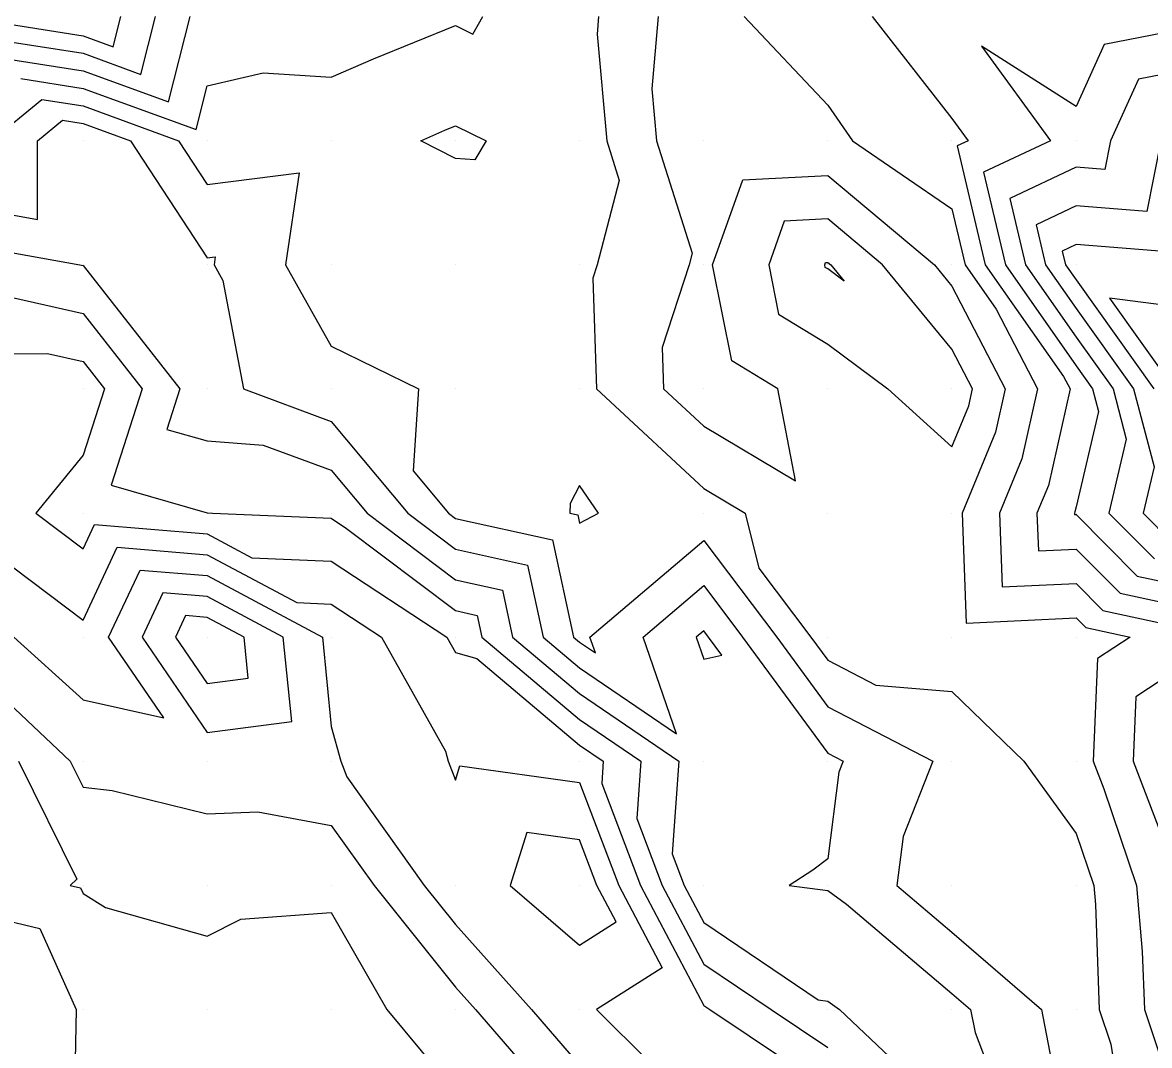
# Model space of a CAD drawing. Extents: x 2188792 to 2191981, y 386090 to 389710.
# Drawn here: x 2189315.1 to 2189405.9, y 386227.1 to 386309.5 of the extents above; entities that cross this region are included whole.
import ezdxf

# ---------------------------------------------------------------- set-up
doc = ezdxf.new("R2010")
doc.units = 0
for name, color, linetype in [('DTM Contours Major', 7, 'Continuous'), ('DTM Contours Minor', 7, 'Continuous'), ('Exist DTM QL2 LIDAR Elevation Point', 7, 'Continuous')]:
    doc.layers.add(name, color=color, linetype=linetype)

msp = doc.modelspace()

# ---------------------------------------------------------------- linework, layer by layer
at = {"layer": 'DTM Contours Major'}
for points in [[(2189410.005, 386309.236), (2189402.262, 386307.721), (2189400.004, 386302.748), (2189392.394, 386307.587), (2189397.94, 386299.978), (2189392.539, 386297.442), (2189394.303, 386289.977), (2189400.004, 386281.851), (2189401.338, 386279.976), (2189401.819, 386278.161), (2189400.004, 386270.489), (2189399.91, 386270.069), (2189399.871, 386269.975), (2189399.876, 386269.847), (2189400.004, 386269.853), (2189404.928, 386264.898), (2189410.005, 386263.802)], [(2189312.604, 386299.978), (2189316.663, 386303.311), (2189319.996, 386302.788), (2189327.696, 386299.978), (2189329.997, 386296.459), (2189337.406, 386297.386), (2189336.317, 386289.977), (2189339.998, 386283.423), (2189347.012, 386279.976), (2189346.586, 386273.389), (2189349.429, 386269.975), (2189349.999, 386269.544), (2189357.831, 386267.806), (2189359.52, 386259.974), (2189360, 386259.57), (2189361.274, 386258.701), (2189360.835, 386259.974), (2189370.001, 386267.775), (2189375.887, 386259.974), (2189380.002, 386254.361), (2189388.466, 386249.973), (2189386.063, 386243.912), (2189385.564, 386239.972), (2189390.003, 386236.211), (2189397.211, 386229.971), (2189398.948, 386221.026)], [(2189349.145, 386300.832), (2189349.999, 386301.177), (2189352.463, 386299.978), (2189351.552, 386298.425), (2189349.999, 386298.541), (2189347.209, 386299.978), (2189349.145, 386300.832)], [(2189379.817, 386290.162), (2189380.002, 386290.171), (2189380.233, 386289.977), (2189381.323, 386288.656), (2189380.002, 386289.641), (2189379.793, 386289.768), (2189379.752, 386289.977), (2189379.817, 386290.162)], [(2189314.412, 386265.558), (2189319.996, 386261.335), (2189322.749, 386267.222), (2189329.997, 386266.616), (2189337.212, 386262.761), (2189339.998, 386262.638), (2189344.049, 386259.974), (2189349.187, 386250.785), (2189349.411, 386249.973), (2189349.999, 386248.446), (2189350.365, 386249.607), (2189360, 386248.256), (2189363.151, 386239.972), (2189366.654, 386233.319), (2189361.364, 386229.971), (2189370.001, 386221.383)]]:
    msp.add_lwpolyline(points, dxfattribs=at)
at = {"layer": 'DTM Contours Minor'}
for points in [[(2189310.148, 386309.979), (2189319.996, 386308.433), (2189322.431, 386307.544), (2189323.051, 386309.979)], [(2189311.641, 386308.333), (2189319.996, 386307.022), (2189324.653, 386305.322), (2189325.839, 386309.979)], [(2189313.315, 386306.659), (2189319.996, 386305.61), (2189326.875, 386303.1), (2189328.627, 386309.979)], [(2189314.989, 386304.985), (2189319.996, 386304.199), (2189329.098, 386300.878), (2189329.997, 386304.411), (2189334.518, 386305.458), (2189339.998, 386305.092), (2189343.389, 386306.588), (2189349.999, 386309.255), (2189351.409, 386308.569), (2189352.198, 386309.979)], [(2189361.531, 386309.979), (2189361.405, 386308.573), (2189362.192, 386299.978), (2189363.202, 386296.776), (2189361.424, 386289.977), (2189361.075, 386288.902), (2189361.365, 386279.976), (2189370.001, 386271.961), (2189373.34, 386269.975), (2189374.433, 386265.543), (2189378.635, 386259.974), (2189380.002, 386258.109), (2189383.875, 386256.101), (2189390.003, 386255.604), (2189395.793, 386249.973), (2189400.004, 386244.151), (2189401.42, 386239.972), (2189401.556, 386238.42), (2189401.863, 386229.971), (2189402.803, 386227.172), (2189403.934, 386219.97)], [(2189366.345, 386309.979), (2189365.826, 386304.153), (2189366.208, 386299.978), (2189369.068, 386290.91), (2189368.824, 386289.977), (2189366.662, 386283.315), (2189366.771, 386279.976), (2189370.001, 386276.978), (2189377.402, 386272.575), (2189375.972, 386279.976), (2189372.254, 386282.229), (2189370.72, 386289.977), (2189373.15, 386296.829), (2189380.002, 386297.174), (2189388.583, 386289.977), (2189390.003, 386288.256), (2189394.283, 386279.976), (2189393.499, 386276.48), (2189390.816, 386269.975), (2189391.136, 386261.107), (2189400.004, 386261.525), (2189400.777, 386260.747), (2189404.361, 386259.974), (2189401.726, 386258.252), (2189401.377, 386249.973), (2189402.233, 386247.744), (2189404.867, 386239.972), (2189405.332, 386234.644), (2189405.502, 386229.971), (2189408.282, 386221.694)], [(2189373.264, 386309.979), (2189380.002, 386302.843), (2189381.993, 386299.978), (2189390.003, 386294.491), (2189391.07, 386289.977), (2189393.577, 386286.403), (2189396.899, 386279.976), (2189395.636, 386274.343), (2189393.834, 386269.975), (2189394.049, 386264.02), (2189400.004, 386264.301), (2189402.161, 386262.131), (2189410.005, 386260.438)], [(2189383.584, 386309.979), (2189390.003, 386301.777), (2189391.314, 386299.978), (2189390.422, 386299.559), (2189392.687, 386289.977), (2189398.993, 386280.986), (2189399.516, 386279.976), (2189397.773, 386272.206), (2189396.853, 386269.975), (2189396.962, 386266.933), (2189400.004, 386267.077), (2189403.544, 386263.514), (2189410.005, 386262.12)], [(2189410.005, 386305.918), (2189405.037, 386304.946), (2189402.782, 386299.978), (2189402.33, 386297.652), (2189400.004, 386297.836), (2189394.656, 386295.325), (2189395.92, 386289.977), (2189400.004, 386284.155), (2189402.978, 386279.976), (2189404.049, 386275.93), (2189402.641, 386269.975), (2189406.311, 386266.281)], [(2189309.995, 386294.774), (2189316.332, 386293.641), (2189316.316, 386299.978), (2189318.337, 386301.637), (2189319.996, 386301.377), (2189323.83, 386299.978), (2189329.997, 386290.547), (2189330.649, 386290.628), (2189330.553, 386289.977), (2189331.265, 386288.709), (2189332.925, 386279.976), (2189339.998, 386277.363), (2189346.152, 386269.975), (2189349.999, 386267.07), (2189355.806, 386265.781), (2189357.059, 386259.974), (2189360, 386257.496), (2189367.802, 386252.173), (2189365.114, 386259.974), (2189370.001, 386264.133), (2189373.139, 386259.974), (2189380.002, 386250.614), (2189381.238, 386249.973), (2189380.887, 386249.088), (2189380.002, 386242.114), (2189378.787, 386241.187), (2189376.876, 386239.972), (2189380.002, 386239.557), (2189381.51, 386238.464), (2189390.003, 386231.268), (2189391.501, 386229.971), (2189391.862, 386228.112), (2189394.947, 386219.97)], [(2189406.817, 386299.978), (2189405.708, 386294.274), (2189400.004, 386294.725), (2189396.773, 386293.208), (2189397.537, 386289.977), (2189400.004, 386286.46), (2189404.617, 386279.976), (2189406.28, 386273.7), (2189405.399, 386269.975), (2189407.695, 386267.665)], [(2189391.362, 386278.617), (2189391.667, 386279.976), (2189390.003, 386283.194), (2189384.408, 386289.977), (2189380.002, 386293.673), (2189376.484, 386293.495), (2189375.236, 386289.977), (2189376.024, 386285.998), (2189380.002, 386283.588), (2189384.843, 386279.976), (2189390.003, 386275.322), (2189391.362, 386278.617)], [(2189309.995, 386291.717), (2189319.73, 386289.977), (2189319.996, 386289.917), (2189327.798, 386279.976), (2189326.741, 386276.72), (2189329.997, 386275.786), (2189334.521, 386275.452), (2189339.998, 386273.429), (2189342.875, 386269.975), (2189349.999, 386264.596), (2189353.782, 386263.757), (2189354.598, 386259.974), (2189360, 386255.423), (2189367.986, 386249.973), (2189367.455, 386242.518), (2189368.424, 386239.972), (2189370.001, 386236.975), (2189379.217, 386230.756), (2189380.002, 386230.652), (2189380.941, 386229.971), (2189390.003, 386221.404)], [(2189409.086, 386290.896), (2189400.004, 386291.614), (2189398.89, 386291.091), (2189399.153, 386289.977), (2189400.004, 386288.764), (2189406.257, 386279.976)], [(2189312.146, 386287.826), (2189319.996, 386286.051), (2189324.764, 386279.976), (2189322.25, 386272.229), (2189329.997, 386270.006), (2189330.422, 386269.975), (2189339.998, 386269.553), (2189341.231, 386268.742), (2189349.999, 386262.122), (2189351.757, 386261.732), (2189352.137, 386259.974), (2189360, 386253.349), (2189364.948, 386249.973), (2189364.619, 386245.354), (2189366.666, 386239.972), (2189370.001, 386233.637), (2189375.433, 386229.971), (2189380.002, 386226.915)], [(2189410.005, 386286.361), (2189402.698, 386287.283), (2189407.897, 386279.976)], [(2189309.995, 386282.769), (2189317.142, 386282.83), (2189319.996, 386282.185), (2189321.73, 386279.976), (2189319.996, 386274.633), (2189316.198, 386269.975), (2189319.996, 386267.102), (2189320.912, 386269.06), (2189329.997, 386268.3), (2189333.595, 386266.378), (2189339.998, 386266.095), (2189349.307, 386259.974), (2189349.999, 386258.737), (2189351.731, 386258.243), (2189360, 386251.276), (2189361.91, 386249.973), (2189361.783, 386248.191), (2189364.909, 386239.972), (2189370.001, 386230.298), (2189370.486, 386229.971), (2189380.002, 386223.606)], [(2189360, 386272.184), (2189359.229, 386270.746), (2189359.203, 386269.975), (2189359.855, 386269.83), (2189360, 386269.158), (2189361.531, 386269.975), (2189360, 386272.184)], [(2189314.425, 386259.974), (2189319.996, 386254.932), (2189326.5, 386253.471), (2189322.057, 386259.974), (2189324.587, 386265.384), (2189329.997, 386264.932), (2189339.275, 386259.974), (2189339.998, 386252.765), (2189340.767, 386249.973), (2189341.249, 386248.722), (2189347.486, 386239.972), (2189349.999, 386236.825), (2189356.124, 386229.971), (2189360, 386225.498)], [(2189329.997, 386263.248), (2189326.425, 386263.546), (2189324.754, 386259.974), (2189329.997, 386252.299), (2189336.807, 386253.165), (2189336.123, 386259.974), (2189329.997, 386263.248)], [(2189329.997, 386261.564), (2189328.263, 386261.709), (2189327.451, 386259.974), (2189329.997, 386256.247), (2189333.304, 386256.667), (2189332.972, 386259.974), (2189329.997, 386261.564)], [(2189370.391, 386259.974), (2189370.001, 386260.491), (2189369.394, 386259.974), (2189370.001, 386258.211), (2189371.463, 386258.512), (2189370.391, 386259.974)], [(2189309.995, 386258.431), (2189318.961, 386249.973), (2189319.996, 386247.879), (2189322.355, 386247.614), (2189329.997, 386245.748), (2189334.083, 386245.888), (2189339.998, 386244.808), (2189343.445, 386239.972), (2189349.999, 386231.767), (2189351.604, 386229.971), (2189360, 386220.283)], [(2189410.005, 386258.568), (2189404.808, 386255.17), (2189404.588, 386249.973), (2189407.447, 386242.53)], [(2189314.796, 386249.973), (2189319.489, 386240.479), (2189318.953, 386239.972), (2189319.795, 386239.771), (2189319.996, 386239.322), (2189321.792, 386238.177), (2189329.997, 386235.884), (2189332.71, 386237.26), (2189339.998, 386237.777), (2189344.476, 386229.971), (2189349.999, 386223.31)], [(2189361.394, 386239.972), (2189360, 386243.636), (2189355.739, 386244.233), (2189354.396, 386239.972), (2189360, 386235.168), (2189362.943, 386237.03), (2189361.394, 386239.972)], [(2189309.995, 386238.061), (2189316.522, 386236.497), (2189319.453, 386229.971), (2189319.261, 386220.482)]]:
    msp.add_lwpolyline(points, dxfattribs=at)
at = {"layer": 'Exist DTM QL2 LIDAR Elevation Point'}
for p, q in [((2189319.996, 386299.978), (2189319.996, 386299.978)), ((2189329.997, 386299.978), (2189329.997, 386299.978)), ((2189339.998, 386299.978), (2189339.998, 386299.978)), ((2189349.999, 386299.978), (2189349.999, 386299.978)), ((2189360, 386299.978), (2189360, 386299.978)), ((2189370.001, 386299.978), (2189370.001, 386299.978)), ((2189380.002, 386299.978), (2189380.002, 386299.978)), ((2189390.003, 386299.978), (2189390.003, 386299.978)), ((2189400.004, 386299.978), (2189400.004, 386299.978)), ((2189319.996, 386289.977), (2189319.996, 386289.977)), ((2189329.997, 386289.977), (2189329.997, 386289.977)), ((2189339.998, 386289.977), (2189339.998, 386289.977)), ((2189349.999, 386289.977), (2189349.999, 386289.977)), ((2189360, 386289.977), (2189360, 386289.977)), ((2189370.001, 386289.977), (2189370.001, 386289.977)), ((2189380.002, 386289.977), (2189380.002, 386289.977)), ((2189390.003, 386289.977), (2189390.003, 386289.977)), ((2189400.004, 386289.977), (2189400.004, 386289.977)), ((2189319.996, 386279.976), (2189319.996, 386279.976)), ((2189329.997, 386279.976), (2189329.997, 386279.976)), ((2189339.998, 386279.976), (2189339.998, 386279.976)), ((2189349.999, 386279.976), (2189349.999, 386279.976)), ((2189360, 386279.976), (2189360, 386279.976)), ((2189370.001, 386279.976), (2189370.001, 386279.976)), ((2189380.002, 386279.976), (2189380.002, 386279.976)), ((2189390.003, 386279.976), (2189390.003, 386279.976)), ((2189400.004, 386279.976), (2189400.004, 386279.976)), ((2189319.996, 386269.975), (2189319.996, 386269.975)), ((2189329.997, 386269.975), (2189329.997, 386269.975)), ((2189339.998, 386269.975), (2189339.998, 386269.975)), ((2189349.999, 386269.975), (2189349.999, 386269.975)), ((2189360, 386269.975), (2189360, 386269.975)), ((2189370.001, 386269.975), (2189370.001, 386269.975)), ((2189380.002, 386269.975), (2189380.002, 386269.975)), ((2189390.003, 386269.975), (2189390.003, 386269.975)), ((2189400.004, 386269.975), (2189400.004, 386269.975)), ((2189319.996, 386259.974), (2189319.996, 386259.974)), ((2189329.997, 386259.974), (2189329.997, 386259.974)), ((2189339.998, 386259.974), (2189339.998, 386259.974)), ((2189349.999, 386259.974), (2189349.999, 386259.974)), ((2189360, 386259.974), (2189360, 386259.974)), ((2189370.001, 386259.974), (2189370.001, 386259.974)), ((2189380.002, 386259.974), (2189380.002, 386259.974)), ((2189390.003, 386259.974), (2189390.003, 386259.974)), ((2189400.004, 386259.974), (2189400.004, 386259.974)), ((2189319.996, 386249.973), (2189319.996, 386249.973)), ((2189329.997, 386249.973), (2189329.997, 386249.973)), ((2189339.998, 386249.973), (2189339.998, 386249.973)), ((2189349.999, 386249.973), (2189349.999, 386249.973)), ((2189360, 386249.973), (2189360, 386249.973)), ((2189370.001, 386249.973), (2189370.001, 386249.973)), ((2189380.002, 386249.973), (2189380.002, 386249.973)), ((2189390.003, 386249.973), (2189390.003, 386249.973)), ((2189400.004, 386249.973), (2189400.004, 386249.973)), ((2189319.996, 386239.972), (2189319.996, 386239.972)), ((2189329.997, 386239.972), (2189329.997, 386239.972)), ((2189339.998, 386239.972), (2189339.998, 386239.972)), ((2189349.999, 386239.972), (2189349.999, 386239.972)), ((2189360, 386239.972), (2189360, 386239.972)), ((2189370.001, 386239.972), (2189370.001, 386239.972)), ((2189380.002, 386239.972), (2189380.002, 386239.972)), ((2189390.003, 386239.972), (2189390.003, 386239.972)), ((2189400.004, 386239.972), (2189400.004, 386239.972)), ((2189319.996, 386229.971), (2189319.996, 386229.971)), ((2189329.997, 386229.971), (2189329.997, 386229.971)), ((2189339.998, 386229.971), (2189339.998, 386229.971)), ((2189349.999, 386229.971), (2189349.999, 386229.971)), ((2189360, 386229.971), (2189360, 386229.971)), ((2189370.001, 386229.971), (2189370.001, 386229.971)), ((2189380.002, 386229.971), (2189380.002, 386229.971)), ((2189390.003, 386229.971), (2189390.003, 386229.971)), ((2189400.004, 386229.971), (2189400.004, 386229.971))]:
    msp.add_line(p, q, dxfattribs=at)

doc.saveas('drawing.dxf')
